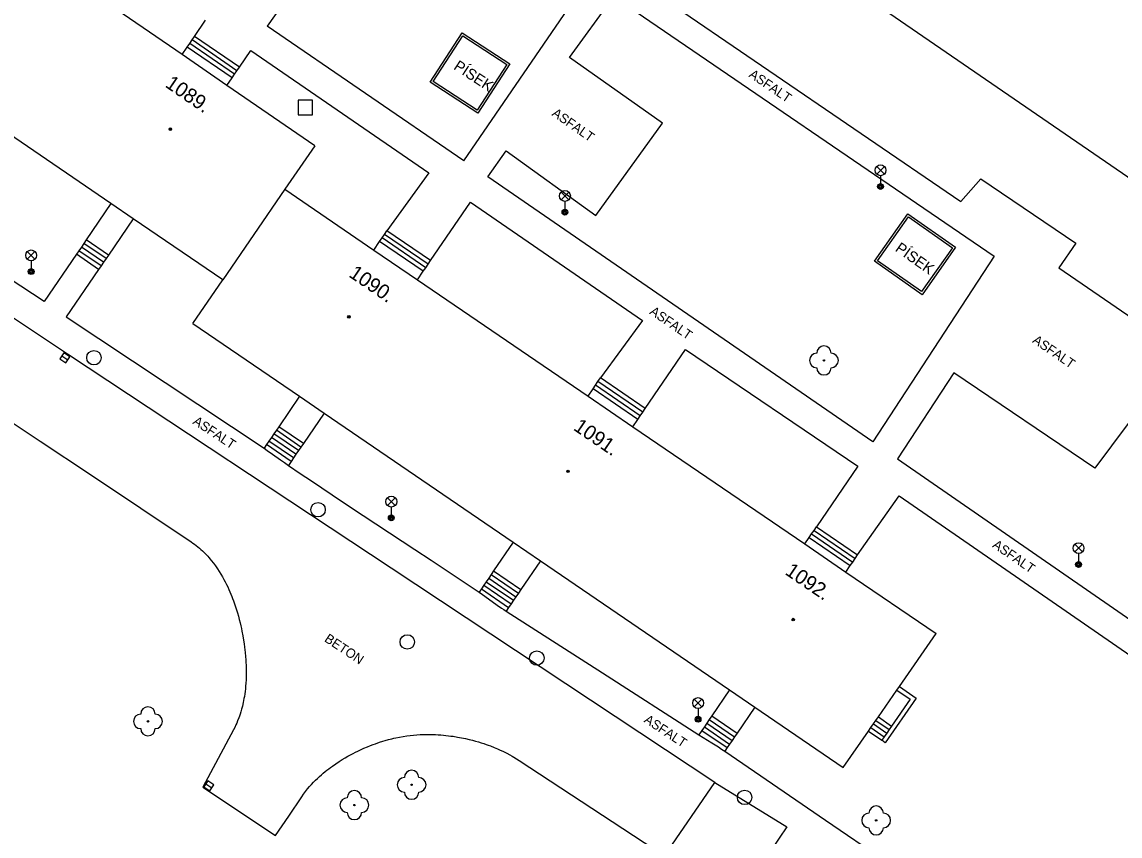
# Model space of a CAD drawing. Extents: x -539515 to -538098, y -1182060 to -1180157.
# Drawn here: x -538926.7 to -538850.8, y -1181479.7 to -1181423.5 of the extents above; entities that cross this region are included whole.
import ezdxf

# ---------------------------------------------------------------- set-up
doc = ezdxf.new("R2010")
doc.units = 0
for name, color, linetype in [('Vrstva 10', 7, 'Continuous'), ('Vrstva 11', 7, 'Continuous'), ('Vrstva 22', 7, 'Continuous'), ('Vrstva 26', 7, 'Continuous'), ('Vrstva 27', 7, 'Continuous'), ('Vrstva 33', 7, 'Continuous'), ('Vrstva 39', 7, 'Continuous'), ('Vrstva 40', 7, 'Continuous'), ('Vrstva 41', 7, 'Continuous'), ('Vrstva 47', 7, 'Continuous'), ('Vrstva 5', 7, 'Continuous'), ('Vrstva 7', 7, 'Continuous')]:
    doc.layers.add(name, color=color, linetype=linetype)

msp = doc.modelspace()

# ---------------------------------------------------------------- linework, layer by layer
at = {"layer": 'Vrstva 10'}
for p, q in [((-538898.473, -1181427.66), (-538896.25, -1181424.24)), ((-538898.265, -1181427.616), (-538896.206, -1181424.448)), ((-538896.25, -1181424.24), (-538892.957, -1181426.38)), ((-538896.206, -1181424.448), (-538893.165, -1181426.424)), ((-538893.165, -1181426.424), (-538895.224, -1181429.592)), ((-538892.957, -1181426.38), (-538895.18, -1181429.8)), ((-538895.18, -1181429.8), (-538898.473, -1181427.66)), ((-538895.224, -1181429.592), (-538898.265, -1181427.616)), ((-538867.77, -1181440.01), (-538865.466, -1181436.738)), ((-538865.466, -1181436.738), (-538862.186, -1181439.048)), ((-538867.561, -1181439.974), (-538865.43, -1181436.947)), ((-538865.43, -1181436.947), (-538862.395, -1181439.084)), ((-538862.395, -1181439.084), (-538864.526, -1181442.111)), ((-538862.186, -1181439.048), (-538864.49, -1181442.32)), ((-538864.49, -1181442.32), (-538867.77, -1181440.01)), ((-538864.526, -1181442.111), (-538867.561, -1181439.974)), ((-538923.52, -1181446.42), (-538932.1, -1181440.742)), ((-538901.165, -1181461.2), (-538923.52, -1181446.42)), ((-538878.81, -1181475.98), (-538901.165, -1181461.2)), ((-538892.33, -1181474.47), (-538887.31, -1181477.76)), ((-538914.18, -1181476.32), (-538909.14, -1181479.64)), ((-538882.29, -1181481.05), (-538878.81, -1181475.98)), ((-538887.31, -1181477.76), (-538882.29, -1181481.05))]:
    msp.add_line(p, q, dxfattribs=at)
for points in [[(-538928.89, -1181450.1), (-538927.757, -1181450.856), (-538925.412, -1181452.42), (-538921.935, -1181454.74), (-538918.458, -1181457.06)], [(-538918.458, -1181457.06), (-538914.98, -1181459.38), (-538914.857, -1181459.465), (-538914.738, -1181459.551), (-538914.623, -1181459.639), (-538914.512, -1181459.728), (-538914.404, -1181459.818), (-538914.301, -1181459.909), (-538914.201, -1181460.001), (-538914.104, -1181460.094), (-538914.01, -1181460.188), (-538913.92, -1181460.282), (-538913.832, -1181460.376), (-538913.748, -1181460.471), (-538913.666, -1181460.566), (-538913.587, -1181460.661), (-538913.436, -1181460.852), (-538913.295, -1181461.043), (-538913.163, -1181461.233), (-538913.04, -1181461.421), (-538912.924, -1181461.606), (-538912.816, -1181461.79), (-538912.716, -1181461.971), (-538912.621, -1181462.148), (-538912.533, -1181462.323), (-538912.451, -1181462.494), (-538912.373, -1181462.662), (-538912.301, -1181462.826), (-538912.233, -1181462.986), (-538912.17, -1181463.143), (-538912.11, -1181463.295), (-538912.055, -1181463.444), (-538911.952, -1181463.735), (-538911.862, -1181464.011), (-538911.783, -1181464.271), (-538911.714, -1181464.516), (-538911.653, -1181464.747), (-538911.6, -1181464.964), (-538911.553, -1181465.168), (-538911.511, -1181465.359), (-538911.474, -1181465.538), (-538911.412, -1181465.874), (-538911.363, -1181466.167), (-538911.326, -1181466.423), (-538911.296, -1181466.645), (-538911.273, -1181466.839), (-538911.255, -1181467.008), (-538911.228, -1181467.301), (-538911.211, -1181467.519), (-538911.201, -1181467.681), (-538911.188, -1181467.922), (-538911.18, -1181468.16)], [(-538911.18, -1181468.16), (-538911.176, -1181468.42), (-538911.178, -1181468.668), (-538911.186, -1181468.902)], [(-538911.186, -1181468.902), (-538911.198, -1181469.123), (-538911.214, -1181469.331), (-538911.233, -1181469.526), (-538911.254, -1181469.71), (-538911.278, -1181469.882), (-538911.302, -1181470.044), (-538911.328, -1181470.195), (-538911.355, -1181470.336), (-538911.382, -1181470.468), (-538911.438, -1181470.715), (-538911.493, -1181470.929), (-538911.546, -1181471.114), (-538911.597, -1181471.275), (-538911.643, -1181471.415), (-538911.687, -1181471.536), (-538911.767, -1181471.745), (-538911.832, -1181471.9), (-538911.883, -1181472.014), (-538911.964, -1181472.184), (-538912.05, -1181472.35), (-538913.115, -1181474.335), (-538914.18, -1181476.32)], [(-538909.14, -1181479.64), (-538908.24, -1181478.31), (-538907.34, -1181476.98), (-538907.207, -1181476.79), (-538907.072, -1181476.61), (-538906.935, -1181476.439), (-538906.798, -1181476.277), (-538906.66, -1181476.123), (-538906.523, -1181475.976), (-538906.386, -1181475.837), (-538906.25, -1181475.705), (-538906.116, -1181475.58), (-538905.983, -1181475.461), (-538905.851, -1181475.348), (-538905.722, -1181475.24), (-538905.594, -1181475.138), (-538905.469, -1181475.041), (-538905.346, -1181474.948), (-538905.225, -1181474.86), (-538904.988, -1181474.695), (-538904.761, -1181474.545), (-538904.545, -1181474.409), (-538904.339, -1181474.287), (-538904.145, -1181474.176), (-538903.96, -1181474.075), (-538903.786, -1181473.983), (-538903.622, -1181473.9), (-538903.467, -1181473.825), (-538903.321, -1181473.756), (-538903.046, -1181473.632), (-538902.805, -1181473.53), (-538902.592, -1181473.445), (-538902.406, -1181473.374), (-538902.244, -1181473.315), (-538901.959, -1181473.217)], [(-538901.959, -1181473.217), (-538901.746, -1181473.149), (-538901.586, -1181473.1), (-538901.347, -1181473.032), (-538901.11, -1181472.97), (-538900.979, -1181472.938), (-538900.85, -1181472.909), (-538900.591, -1181472.856), (-538900.338, -1181472.811), (-538900.09, -1181472.774), (-538899.847, -1181472.744), (-538899.609, -1181472.72), (-538899.377, -1181472.701), (-538899.151, -1181472.689), (-538898.931, -1181472.681), (-538898.716, -1181472.677), (-538898.508, -1181472.677), (-538898.305, -1181472.681), (-538898.108, -1181472.688), (-538897.917, -1181472.698), (-538897.732, -1181472.71), (-538897.552, -1181472.725), (-538897.378, -1181472.742), (-538897.209, -1181472.761), (-538897.046, -1181472.782), (-538896.888, -1181472.804), (-538896.582, -1181472.852), (-538896.296, -1181472.904), (-538896.029, -1181472.959), (-538895.78, -1181473.016), (-538895.547, -1181473.074), (-538895.331, -1181473.133), (-538895.129, -1181473.191), (-538894.941, -1181473.249), (-538894.766, -1181473.306), (-538894.603, -1181473.362), (-538894.451, -1181473.416), (-538894.31, -1181473.469), (-538894.047, -1181473.573), (-538893.821, -1181473.669), (-538893.625, -1181473.757), (-538893.456, -1181473.836), (-538893.309, -1181473.908), (-538893.182, -1181473.973), (-538892.963, -1181474.09), (-538892.801, -1181474.181), (-538892.681, -1181474.251), (-538892.504, -1181474.359), (-538892.33, -1181474.47)]]:
    msp.add_lwpolyline(points, dxfattribs=at)
at = {"layer": 'Vrstva 11'}
for p, q in [((-538921.75, -1181394.98), (-538861.81, -1181435.89)), ((-538901.08, -1181411.44), (-538909.72, -1181423.79)), ((-538896.14, -1181433.08), (-538887.57, -1181420.57)), ((-538888.85, -1181425.95), (-538885.78, -1181421.74)), ((-538885.78, -1181421.74), (-538859.506, -1181439.672)), ((-538914.74, -1181424.49), (-538913.99, -1181423.38)), ((-538896.14, -1181433.08), (-538909.72, -1181423.79)), ((-538911.813, -1181426.86), (-538914.909, -1181424.737)), ((-538911.644, -1181426.613), (-538914.74, -1181424.49)), ((-538912.152, -1181427.355), (-538915.248, -1181425.232)), ((-538911.983, -1181427.107), (-538915.079, -1181424.984)), ((-538911.644, -1181426.613), (-538910.86, -1181425.47)), ((-538910.86, -1181425.47), (-538898.57, -1181433.92)), ((-538882.41, -1181430.47), (-538888.85, -1181425.95)), ((-538887.02, -1181436.85), (-538882.41, -1181430.47)), ((-538894.48, -1181434.19), (-538893.22, -1181432.39)), ((-538893.22, -1181432.39), (-538887.02, -1181436.85)), ((-538925.14, -1181442.78), (-538938.59, -1181433.95)), ((-538898.57, -1181433.92), (-538901.45, -1181437.91)), ((-538867.88, -1181452.47), (-538894.48, -1181434.19)), ((-538861.81, -1181435.89), (-538860.44, -1181434.33)), ((-538860.44, -1181434.33), (-538853.874, -1181438.763)), ((-538898.439, -1181439.963), (-538895.69, -1181435.93)), ((-538895.69, -1181435.93), (-538883.81, -1181444.11)), ((-538898.777, -1181440.458), (-538901.788, -1181438.405)), ((-538898.608, -1181440.21), (-538901.619, -1181438.157)), ((-538898.439, -1181439.963), (-538901.45, -1181437.91)), ((-538921.028, -1181440.08), (-538922.561, -1181439.034)), ((-538920.859, -1181439.832), (-538922.392, -1181438.786)), ((-538920.69, -1181439.584), (-538922.223, -1181438.538)), ((-538898.946, -1181440.706), (-538901.957, -1181438.653)), ((-538853.874, -1181438.763), (-538855.04, -1181440.46)), ((-538922.9, -1181439.53), (-538925.14, -1181442.78)), ((-538921.367, -1181440.576), (-538922.9, -1181439.53)), ((-538921.197, -1181440.328), (-538922.73, -1181439.282)), ((-538859.506, -1181439.672), (-538867.88, -1181452.47)), ((-538921.367, -1181440.576), (-538923.6, -1181443.85)), ((-538855.04, -1181440.46), (-538826.77, -1181459.89)), ((-538923.6, -1181443.85), (-538916.77, -1181448.385)), ((-538883.81, -1181444.11), (-538886.71, -1181448.07)), ((-538883.613, -1181450.182), (-538880.83, -1181446.1)), ((-538880.83, -1181446.1), (-538868.93, -1181454.16)), ((-538883.613, -1181450.182), (-538886.71, -1181448.07)), ((-538862.3, -1181447.71), (-538866.18, -1181453.64)), ((-538852.56, -1181454.29), (-538862.3, -1181447.71)), ((-538847.88, -1181448.02), (-538852.56, -1181454.29)), ((-538916.77, -1181448.385), (-538909.94, -1181452.92)), ((-538884.12, -1181450.925), (-538887.217, -1181448.813)), ((-538883.951, -1181450.677), (-538887.048, -1181448.565)), ((-538883.782, -1181450.429), (-538886.879, -1181448.317)), ((-538907.566, -1181453.085), (-538909.262, -1181451.928)), ((-538907.397, -1181452.837), (-538909.093, -1181451.68)), ((-538907.228, -1181452.589), (-538908.924, -1181451.432)), ((-538908.074, -1181453.829), (-538909.77, -1181452.672)), ((-538907.904, -1181453.581), (-538909.6, -1181452.424)), ((-538907.735, -1181453.333), (-538909.431, -1181452.176)), ((-538868.93, -1181454.16), (-538871.782, -1181458.343)), ((-538866.18, -1181453.64), (-538836.02, -1181474.52)), ((-538868.94, -1181460.28), (-538866.08, -1181456.2)), ((-538866.08, -1181456.2), (-538813.97, -1181492.19)), ((-538903.962, -1181456.979), (-538899.518, -1181459.908)), ((-538872.119, -1181458.838), (-538869.277, -1181460.775)), ((-538871.95, -1181458.59), (-538869.108, -1181460.527)), ((-538871.782, -1181458.343), (-538868.94, -1181460.28)), ((-538872.288, -1181459.086), (-538869.446, -1181461.023)), ((-538894.423, -1181461.885), (-538892.542, -1181463.168)), ((-538894.254, -1181461.637), (-538892.373, -1181462.92)), ((-538894.085, -1181461.389), (-538892.204, -1181462.672)), ((-538894.931, -1181462.629), (-538893.05, -1181463.912)), ((-538894.761, -1181462.381), (-538892.88, -1181463.664)), ((-538894.592, -1181462.133), (-538892.711, -1181463.416)), ((-538893.22, -1181464.16), (-538886.56, -1181468.425)), ((-538886.56, -1181468.425), (-538879.9, -1181472.69)), ((-538879.188, -1181471.647), (-538877.442, -1181472.838)), ((-538879.019, -1181471.399), (-538877.273, -1181472.59)), ((-538867.678, -1181471.704), (-538866.763, -1181472.339)), ((-538867.507, -1181471.458), (-538866.592, -1181472.093)), ((-538879.696, -1181472.391), (-538877.95, -1181473.582)), ((-538879.526, -1181472.143), (-538877.78, -1181473.334)), ((-538879.357, -1181471.895), (-538877.611, -1181473.086)), ((-538868.192, -1181472.444), (-538867.277, -1181473.079)), ((-538868.02, -1181472.197), (-538867.105, -1181472.832)), ((-538867.849, -1181471.951), (-538866.934, -1181472.586)), ((-538878.12, -1181473.83), (-538871.16, -1181478.58)), ((-538878.81, -1181475.98), (-538873.83, -1181479.06)), ((-538871.16, -1181478.58), (-538864.2, -1181483.33)), ((-538873.83, -1181479.06), (-538885.11, -1181495.47))]:
    msp.add_line(p, q, dxfattribs=at)
for points in [[(-538915.603, -1181425.748), (-538915.248, -1181425.232), (-538915.079, -1181424.984), (-538914.909, -1181424.737), (-538914.74, -1181424.49)], [(-538912.507, -1181427.872), (-538912.152, -1181427.355), (-538911.983, -1181427.107), (-538911.813, -1181426.86), (-538911.644, -1181426.613)], [(-538920.514, -1181436.032), (-538922.223, -1181438.538), (-538922.392, -1181438.786), (-538922.561, -1181439.034), (-538922.73, -1181439.282), (-538922.9, -1181439.53)], [(-538918.981, -1181437.077), (-538920.69, -1181439.584), (-538920.859, -1181439.832), (-538921.028, -1181440.08), (-538921.197, -1181440.328), (-538921.367, -1181440.576)], [(-538902.354, -1181439.236), (-538901.957, -1181438.653), (-538901.788, -1181438.405), (-538901.619, -1181438.157), (-538901.45, -1181437.91)], [(-538899.343, -1181441.288), (-538898.946, -1181440.706), (-538898.777, -1181440.458), (-538898.608, -1181440.21), (-538898.439, -1181439.963)], [(-538887.562, -1181449.32), (-538887.217, -1181448.813), (-538887.048, -1181448.565), (-538886.879, -1181448.317), (-538886.71, -1181448.07)], [(-538907.493, -1181449.332), (-538908.924, -1181451.432), (-538909.093, -1181451.68), (-538909.262, -1181451.928), (-538909.431, -1181452.176), (-538909.6, -1181452.424), (-538909.77, -1181452.672), (-538909.94, -1181452.92)], [(-538905.797, -1181450.488), (-538907.228, -1181452.589), (-538907.397, -1181452.837), (-538907.566, -1181453.085), (-538907.735, -1181453.333), (-538907.904, -1181453.581), (-538908.074, -1181453.829), (-538908.26, -1181454.1)], [(-538884.465, -1181451.431), (-538884.12, -1181450.925), (-538883.951, -1181450.677), (-538883.782, -1181450.429), (-538883.613, -1181450.182)], [(-538909.94, -1181452.92), (-538909.727, -1181453.064), (-538909.359, -1181453.321), (-538908.812, -1181453.713), (-538908.537, -1181453.908), (-538908.26, -1181454.1), (-538907.442, -1181454.655), (-538906.674, -1181455.173), (-538905.229, -1181456.139), (-538903.962, -1181456.979)], [(-538872.589, -1181459.527), (-538872.288, -1181459.086), (-538872.119, -1181458.838), (-538871.95, -1181458.59), (-538871.782, -1181458.343)], [(-538892.73, -1181459.4), (-538894.085, -1181461.389), (-538894.254, -1181461.637), (-538894.423, -1181461.885), (-538894.592, -1181462.133), (-538894.761, -1181462.381), (-538894.931, -1181462.629), (-538895.09, -1181462.86)], [(-538899.518, -1181459.908), (-538898.408, -1181460.641), (-538897.576, -1181461.193), (-538896.331, -1181462.024), (-538895.09, -1181462.86), (-538894.855, -1181463.021), (-538894.449, -1181463.309), (-538893.84, -1181463.742), (-538893.532, -1181463.954), (-538893.377, -1181464.058), (-538893.22, -1181464.16)], [(-538869.747, -1181461.464), (-538869.446, -1181461.023), (-538869.277, -1181460.775), (-538869.108, -1181460.527), (-538868.94, -1181460.28)], [(-538890.849, -1181460.683), (-538892.204, -1181462.672), (-538892.373, -1181462.92), (-538892.542, -1181463.168), (-538892.711, -1181463.416), (-538892.88, -1181463.664), (-538893.05, -1181463.912), (-538893.22, -1181464.16)], [(-538877.787, -1181469.592), (-538879.019, -1181471.399), (-538879.188, -1181471.647), (-538879.357, -1181471.895), (-538879.526, -1181472.143), (-538879.696, -1181472.391), (-538879.9, -1181472.69)], [(-538876.041, -1181470.782), (-538877.273, -1181472.59), (-538877.442, -1181472.838), (-538877.611, -1181473.086), (-538877.78, -1181473.334), (-538877.95, -1181473.582), (-538878.12, -1181473.83)], [(-538879.9, -1181472.69), (-538879.006, -1181473.254), (-538878.56, -1181473.538), (-538878.339, -1181473.683), (-538878.12, -1181473.83)]]:
    msp.add_lwpolyline(points, dxfattribs=at)
at = {"layer": 'Vrstva 22'}
for centre in [(-538871.27, -1181446.86), (-538917.96, -1181471.77), (-538899.75, -1181476.15), (-538903.7, -1181477.55), (-538867.66, -1181478.61)]:
    msp.add_circle(centre, 0.05, dxfattribs=at)
for centre, start, end in [((-538871.27, -1181446.36), 0, 180), ((-538871.77, -1181446.86), 90, 270), ((-538870.77, -1181446.86), 270, 90), ((-538871.27, -1181447.36), 180, 0), ((-538917.96, -1181471.27), 0, 180), ((-538918.46, -1181471.77), 90, 270), ((-538917.46, -1181471.77), 270, 90), ((-538917.96, -1181472.27), 180, 0), ((-538899.75, -1181475.65), 0, 180), ((-538900.25, -1181476.15), 90, 270), ((-538899.25, -1181476.15), 270, 90), ((-538904.2, -1181477.55), 90, 270), ((-538903.7, -1181477.05), 0, 180), ((-538903.2, -1181477.55), 270, 90), ((-538899.75, -1181476.65), 180, 0), ((-538867.66, -1181478.11), 0, 180), ((-538903.7, -1181478.05), 180, 0), ((-538868.16, -1181478.61), 90, 270), ((-538867.16, -1181478.61), 270, 90), ((-538867.66, -1181479.11), 180, 0)]:
    msp.add_arc(centre, 0.5, start, end, dxfattribs=at)
at = {"layer": 'Vrstva 26'}
msp.add_lwpolyline([(-538907.59, -1181429.9), (-538906.59, -1181429.9), (-538906.59, -1181428.9), (-538907.59, -1181428.9)], close=True, dxfattribs=at)
at = {"layer": 'Vrstva 27'}
for p, q in [((-538923.905, -1181446.539), (-538923.487, -1181446.815)), ((-538913.966, -1181476.089), (-538913.548, -1181476.365))]:
    msp.add_line(p, q, dxfattribs=at)
for points in [[(-538924.042, -1181446.748), (-538923.625, -1181447.023), (-538923.35, -1181446.606), (-538923.767, -1181446.331)], [(-538914.103, -1181476.298), (-538913.686, -1181476.573), (-538913.411, -1181476.156), (-538913.828, -1181475.881)]]:
    msp.add_lwpolyline(points, close=True, dxfattribs=at)
for centre in [(-538921.69, -1181446.67), (-538906.21, -1181457.16), (-538900.05, -1181466.29), (-538891.1, -1181467.4), (-538876.75, -1181477.02)]:
    msp.add_circle(centre, 0.5, dxfattribs=at)
at = {"layer": 'Vrstva 33'}
for p, q in [((-538867.625, -1181434), (-538867.095, -1181433.47)), ((-538867.625, -1181433.47), (-538867.095, -1181434)), ((-538867.36, -1181434.11), (-538867.36, -1181434.86)), ((-538889.425, -1181435.77), (-538888.895, -1181435.24)), ((-538889.425, -1181435.24), (-538888.895, -1181435.77)), ((-538889.16, -1181435.88), (-538889.16, -1181436.63)), ((-538926.295, -1181439.87), (-538925.765, -1181439.34)), ((-538926.295, -1181439.34), (-538925.765, -1181439.87)), ((-538926.03, -1181439.98), (-538926.03, -1181440.73)), ((-538901.415, -1181456.87), (-538900.885, -1181456.34)), ((-538901.415, -1181456.34), (-538900.885, -1181456.87)), ((-538901.15, -1181456.98), (-538901.15, -1181457.73)), ((-538853.945, -1181460.08), (-538853.415, -1181459.55)), ((-538853.945, -1181459.55), (-538853.415, -1181460.08)), ((-538853.68, -1181460.19), (-538853.68, -1181460.94)), ((-538880.225, -1181470.77), (-538879.695, -1181470.24)), ((-538880.225, -1181470.24), (-538879.695, -1181470.77)), ((-538879.96, -1181470.88), (-538879.96, -1181471.63))]:
    msp.add_line(p, q, dxfattribs=at)
for centre, radius in [((-538867.36, -1181433.735), 0.375), ((-538889.16, -1181435.505), 0.375), ((-538867.36, -1181434.86), 0.2), ((-538867.36, -1181434.86), 0.145), ((-538867.36, -1181434.86), 0.0876), ((-538889.16, -1181436.63), 0.2), ((-538889.16, -1181436.63), 0.145), ((-538889.16, -1181436.63), 0.0876), ((-538926.03, -1181439.605), 0.375), ((-538926.03, -1181440.73), 0.2), ((-538926.03, -1181440.73), 0.145), ((-538926.03, -1181440.73), 0.0876), ((-538901.15, -1181456.605), 0.375), ((-538901.15, -1181457.73), 0.2), ((-538901.15, -1181457.73), 0.145), ((-538901.15, -1181457.73), 0.0876), ((-538853.68, -1181459.815), 0.375), ((-538853.68, -1181460.94), 0.2), ((-538853.68, -1181460.94), 0.145), ((-538853.68, -1181460.94), 0.0876), ((-538879.96, -1181470.505), 0.375), ((-538879.96, -1181471.63), 0.2), ((-538879.96, -1181471.63), 0.145), ((-538879.96, -1181471.63), 0.0876)]:
    msp.add_circle(centre, radius, dxfattribs=at)
at = {"layer": 'Vrstva 39'}
for centre, radius in [((-538916.414, -1181430.894), 0.09), ((-538916.414, -1181430.894), 0.0398), ((-538904.079, -1181443.851), 0.09), ((-538904.079, -1181443.851), 0.0398), ((-538888.946, -1181454.513), 0.09), ((-538888.946, -1181454.513), 0.0398), ((-538873.387, -1181464.749), 0.09), ((-538873.387, -1181464.749), 0.0398)]:
    msp.add_circle(centre, radius, dxfattribs=at)
at = {"layer": 'Vrstva 5'}
for p, q in [((-538934.28, -1181376.5), (-538829.84, -1181448.24)), ((-538906.43, -1181432.04), (-538908.499, -1181435.046)), ((-538908.499, -1181435.046), (-538912.8, -1181441.293)), ((-538914.87, -1181444.3), (-538912.8, -1181441.293))]:
    msp.add_line(p, q, dxfattribs=at)
for points in [[(-538906.43, -1181432.04), (-538912.507, -1181427.872), (-538915.603, -1181425.748), (-538927.397, -1181417.659), (-538930.405, -1181415.595), (-538942.269, -1181407.458), (-538945.22, -1181405.434), (-538951.32, -1181401.25)], [(-538912.8, -1181441.293), (-538918.981, -1181437.077), (-538920.514, -1181436.032), (-538933.82, -1181426.956), (-538935.618, -1181425.73), (-538948.631, -1181416.854), (-538950.43, -1181415.627), (-538957.77, -1181410.62)], [(-538908.499, -1181435.046), (-538902.354, -1181439.236), (-538899.343, -1181441.288), (-538887.562, -1181449.32), (-538884.465, -1181451.431), (-538872.589, -1181459.527), (-538869.747, -1181461.464), (-538863.52, -1181465.71)], [(-538914.87, -1181444.3), (-538907.493, -1181449.332), (-538905.797, -1181450.488), (-538892.73, -1181459.4), (-538890.849, -1181460.683), (-538877.787, -1181469.592), (-538876.041, -1181470.782), (-538869.93, -1181474.95)], [(-538869.93, -1181474.95), (-538868.192, -1181472.444), (-538868.02, -1181472.197), (-538867.849, -1181471.951), (-538867.678, -1181471.704), (-538867.507, -1181471.458), (-538866.229, -1181469.614), (-538866.058, -1181469.368), (-538863.52, -1181465.71)]]:
    msp.add_lwpolyline(points, dxfattribs=at)
at = {"layer": 'Vrstva 7'}
for p, q in [((-538866.058, -1181469.368), (-538864.896, -1181470.175)), ((-538866.229, -1181469.614), (-538865.313, -1181470.25))]:
    msp.add_line(p, q, dxfattribs=at)
for points in [[(-538864.896, -1181470.175), (-538867.03, -1181473.25), (-538867.277, -1181473.079)], [(-538865.313, -1181470.25), (-538866.592, -1181472.093), (-538866.763, -1181472.339), (-538866.934, -1181472.586), (-538867.105, -1181472.832), (-538867.277, -1181473.079)]]:
    msp.add_lwpolyline(points, dxfattribs=at)

# ---------------------------------------------------------------- texts
at = {"layer": 'Vrstva 40'}
for s, rotation, p in [('ASFALT', 325.68584, (-538876.505, -1181427.249)), ('ASFALT', 324.93639, (-538890.11, -1181429.919)), ('ASFALT', 325.50245, (-538883.359, -1181443.607)), ('ASFALT', 325.49922, (-538856.914, -1181445.588)), ('ASFALT', 326.52933, (-538914.915, -1181451.201)), ('ASFALT', 325.36893, (-538859.679, -1181459.716)), ('BETON', 326.52933, (-538905.825, -1181466.217)), ('ASFALT', 326.52933, (-538883.751, -1181471.795))]:
    msp.add_text(s, height=0.65, rotation=rotation, dxfattribs=at).set_placement(p)
at = {"layer": 'Vrstva 41'}
for rotation, p in [(326.98474, (-538896.9, -1181426.719)), (324.84418, (-538866.403, -1181439.266))]:
    msp.add_text('PÍSEK', height=0.75, rotation=rotation, dxfattribs=at).set_placement(p)
at = {"layer": 'Vrstva 47'}
for s, rotation, p in [('1089.', 325.55382, (-538916.837, -1181427.933)), ('1090.', 325.71617, (-538904.15, -1181441.037)), ('1091.', 325.71617, (-538888.635, -1181451.615)), ('1092.', 325.71617, (-538874.016, -1181461.581))]:
    msp.add_text(s, height=1, rotation=rotation, dxfattribs=at).set_placement(p)

doc.saveas('drawing.dxf')
